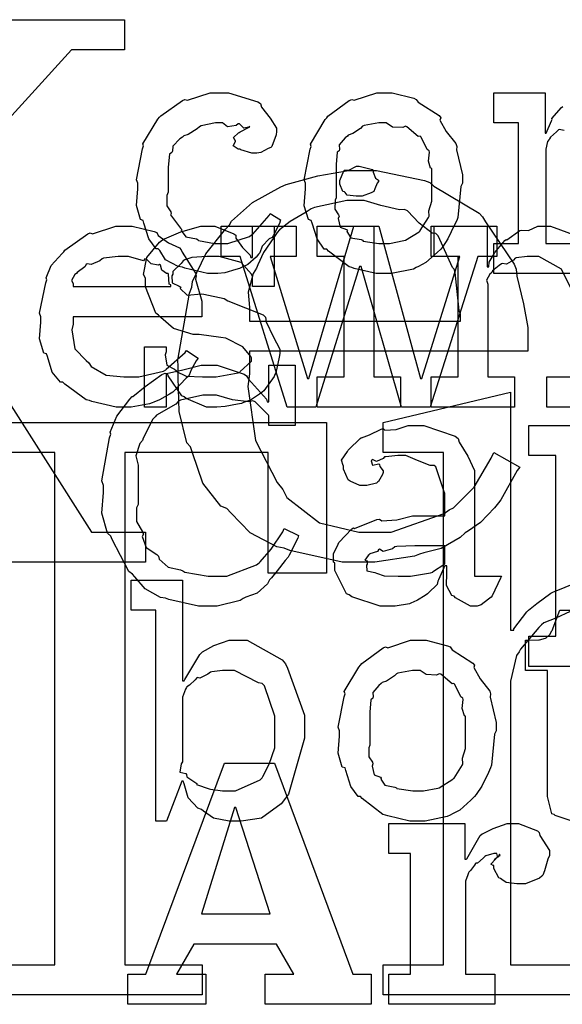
# Model space of a CAD drawing. Extents: x 0 to 8.5, y 0 to 11.
# Tile 278 of 379: x 1.453 to 1.702, y 8.785 to 9.238. Entities that reach past the tile are written whole.
import ezdxf

# ---------------------------------------------------------------- set-up
doc = ezdxf.new("R2010")
doc.units = 0
doc.layers.get('0').update_dxf_attribs({"linetype": 'CONTINUOUS'})

msp = doc.modelspace()

# ---------------------------------------------------------------- linework, layer by layer
at = {"color": 0}
for points in [[(1.42301, 9.23839), (1.50071, 9.23839), (1.50071, 9.2245), (1.4764, 9.2245), (1.39849, 9.139), (1.48551, 9.00228), (1.51047, 9.00228), (1.51047, 8.98839), (1.4241, 8.98839)], [(1.70611, 9.12136), (1.67096, 9.12136), (1.67096, 9.13525), (1.67096, 9.13525), (1.68224, 9.13525), (1.68224, 9.19081), (1.67096, 9.19081), (1.67096, 9.20469), (1.69461, 9.20469), (1.69461, 9.18604), (1.69504, 9.18604), (1.69504, 9.18604), (1.69754, 9.19179), (1.69786, 9.19233), (1.6976, 9.19282), (1.70215, 9.19797), (1.70264, 9.1984)], [(1.70324, 9.18739), (1.70107, 9.18782), (1.70068, 9.18756), (1.69982, 9.18674), (1.69706, 9.18431), (1.6965, 9.18349), (1.69635, 9.18321), (1.69564, 9.18229), (1.69482, 9.17876), (1.69482, 9.17757), (1.69482, 9.13525), (1.70611, 9.13525)], [(1.70725, 9.11285), (1.70215, 9.12349), (1.69157, 9.12929), (1.6881, 9.12929), (1.68625, 9.12929), (1.68126, 9.12858), (1.68072, 9.12842), (1.67996, 9.12756), (1.67671, 9.12571), (1.67481, 9.12608), (1.67443, 9.12582), (1.67333, 9.12506), (1.67025, 9.12272), (1.66997, 9.1219), (1.66986, 9.12169), (1.66911, 9.12104), (1.66754, 9.11828), (1.66813, 9.11649), (1.66813, 9.11583), (1.66813, 9.07374), (1.6805, 9.07374), (1.6805, 9.05985), (1.64208, 9.05985), (1.64208, 9.07374), (1.64208, 9.07374), (1.65446, 9.07374), (1.65446, 9.12929), (1.64208, 9.12929), (1.64208, 9.14318), (1.66792, 9.14318), (1.66792, 9.12451), (1.66857, 9.12451), (1.66857, 9.12451), (1.66883, 9.12663), (1.67106, 9.13049), (1.67139, 9.13103), (1.67133, 9.13108), (1.67606, 9.13667), (1.6766, 9.1371), (1.67697, 9.13693), (1.68289, 9.14122), (1.68354, 9.14144), (1.68354, 9.14139), (1.68685, 9.14122), (1.69119, 9.14318), (1.69265, 9.14318), (1.69706, 9.14318), (1.70915, 9.13883)], [(1.73367, 9.05985), (1.69526, 9.05985), (1.69526, 9.07374), (1.70762, 9.07374)], [(1.70638, 8.7889), (1.62001, 8.7889), (1.62001, 8.80279), (1.62001, 8.80279), (1.64779, 8.80279), (1.64779, 9.0389), (1.62001, 9.0389), (1.62001, 9.05279), (1.6786, 9.06668), (1.6786, 8.95708), (1.68013, 8.95708), (1.68018, 8.95768), (1.68608, 8.96544), (1.68685, 8.96619), (1.68685, 8.96619), (1.69065, 8.9694), (1.69715, 8.97407), (1.69835, 8.97467), (1.69883, 8.97487), (1.71289, 8.98058)], [(1.72874, 8.94032), (1.68707, 8.94032), (1.68707, 8.95421), (1.68707, 8.95421), (1.69943, 8.95421), (1.69943, 9.03754), (1.68707, 9.03754), (1.68707, 9.05143), (1.71311, 9.05143)], [(1.70606, 8.96571), (1.69949, 8.96257), (1.69401, 8.96035), (1.69293, 8.95947), (1.69162, 8.95833), (1.68317, 8.94835), (1.68251, 8.9471), (1.68132, 8.94542), (1.6786, 8.93354), (1.6786, 8.92953), (1.6786, 8.80279), (1.70638, 8.80279)], [(1.70697, 8.86903), (1.69917, 8.87158), (1.69868, 8.87207), (1.69764, 8.8724), (1.69564, 8.88032), (1.69564, 8.88292), (1.69564, 8.93847), (1.68544, 8.93847), (1.68544, 8.95236), (1.68696, 8.95236), (1.68696, 8.95236), (1.69162, 8.95258), (1.69194, 8.95258), (1.69194, 8.95258), (1.69476, 8.9534), (1.69499, 8.95344), (1.69499, 8.9535), (1.69661, 8.95486), (1.69672, 8.95497), (1.69672, 8.95497), (1.69769, 8.95676), (1.69781, 8.95692), (1.70128, 8.96625), (1.70801, 8.96625)]]:
    msp.add_lwpolyline(points, dxfattribs=at)
for points in [[(1.54275, 9.12136), (1.53896, 9.12136), (1.52865, 9.12392), (1.52756, 9.1244), (1.5255, 9.12463), (1.51964, 9.12765), (1.51704, 9.132), (1.51628, 9.13286), (1.51531, 9.13282), (1.51193, 9.13743), (1.50971, 9.14464), (1.50933, 9.14589), (1.50814, 9.14632), (1.50635, 9.15278), (1.50694, 9.16049), (1.50694, 9.16303), (1.50635, 9.16465), (1.50911, 9.17893), (1.50956, 9.18018), (1.50917, 9.18121), (1.51611, 9.19254), (1.51693, 9.19342), (1.51747, 9.19412), (1.5275, 9.20122), (1.52865, 9.20167), (1.52974, 9.20128), (1.54031, 9.20469), (1.54383, 9.20469), (1.54872, 9.20469), (1.56218, 9.20057), (1.56338, 9.19971), (1.56392, 9.19814), (1.56788, 9.19293), (1.57075, 9.18842), (1.57075, 9.1869), (1.57064, 9.18528), (1.56858, 9.17996), (1.56814, 9.17953), (1.56694, 9.17904), (1.56358, 9.17725), (1.56179, 9.17692), (1.56119, 9.17692), (1.5594, 9.17692), (1.55442, 9.17839), (1.55404, 9.17865), (1.55317, 9.17876), (1.55083, 9.18033), (1.55186, 9.18218), (1.55186, 9.18278), (1.55171, 9.18278), (1.551, 9.18408), (1.55328, 9.18625), (1.5536, 9.18647), (1.5536, 9.18647), (1.55414, 9.18664), (1.55783, 9.18875), (1.55838, 9.18886), (1.55838, 9.18929), (1.55806, 9.18886), (1.55572, 9.18837), (1.55371, 9.19032), (1.55317, 9.19037), (1.55219, 9.18967), (1.54818, 9.18901), (1.5459, 9.19081), (1.54514, 9.19081), (1.54269, 9.19081), (1.53614, 9.1894), (1.53537, 9.18907), (1.53424, 9.18804), (1.53017, 9.18549), (1.52806, 9.18479), (1.52756, 9.18431), (1.52626, 9.18349), (1.52306, 9.18007), (1.52285, 9.17779), (1.52257, 9.17714), (1.52154, 9.17649), (1.52083, 9.17046), (1.52083, 9.16846), (1.52083, 9.1589), (1.52035, 9.15744), (1.52029, 9.15256), (1.52208, 9.1499), (1.52235, 9.14914), (1.52192, 9.14844), (1.52658, 9.14231), (1.52713, 9.14176), (1.52686, 9.14128), (1.52897, 9.13824), (1.53396, 9.13732), (1.53472, 9.13699), (1.53483, 9.13656), (1.54221, 9.13525), (1.54471, 9.13525), (1.54833, 9.13525), (1.55838, 9.13851), (1.55925, 9.13917), (1.55985, 9.13949), (1.56739, 9.14817), (1.56793, 9.14914), (1.57269, 9.14611), (1.57221, 9.14453), (1.56922, 9.13872), (1.56879, 9.13807), (1.56749, 9.13737), (1.56424, 9.13396), (1.5631, 9.13097), (1.5625, 9.13026), (1.56142, 9.12901), (1.55757, 9.1256), (1.55464, 9.12418), (1.55382, 9.12375), (1.55208, 9.12321), (1.54699, 9.12169), (1.54378, 9.12136), (1.54275, 9.12136)], [(1.62044, 9.12136), (1.61669, 9.12136), (1.60656, 9.12375), (1.60547, 9.12418), (1.60428, 9.12446), (1.59472, 9.13178), (1.59397, 9.13265), (1.59283, 9.13265), (1.58951, 9.13737), (1.58724, 9.14464), (1.58681, 9.14589), (1.58556, 9.14626), (1.58361, 9.15267), (1.58421, 9.16049), (1.58421, 9.16303), (1.58361, 9.16461), (1.58638, 9.17871), (1.58681, 9.17996), (1.58643, 9.18104), (1.59321, 9.19233), (1.59397, 9.19319), (1.59451, 9.19396), (1.60433, 9.20122), (1.60547, 9.20167), (1.60656, 9.20128), (1.61697, 9.20469), (1.62044, 9.20469), (1.62414, 9.20469), (1.63406, 9.20221), (1.63519, 9.20167), (1.63613, 9.20031), (1.64572, 9.19417), (1.64649, 9.19319), (1.64611, 9.19211), (1.64899, 9.1869), (1.65343, 9.18126), (1.65386, 9.17996), (1.65369, 9.17844), (1.65647, 9.16689), (1.65647, 9.16303), (1.65565, 9.16146), (1.65429, 9.14719), (1.65386, 9.14589), (1.65283, 9.14382), (1.64979, 9.13747), (1.64725, 9.13362), (1.64649, 9.13265), (1.64481, 9.13108), (1.63965, 9.12642), (1.63629, 9.12472), (1.63519, 9.12418), (1.63385, 9.12349), (1.62375, 9.12136), (1.62044, 9.12136)], [(1.62044, 9.13525), (1.62289, 9.13525), (1.6295, 9.13656), (1.63021, 9.13678), (1.63021, 9.13678), (1.6365, 9.14068), (1.63693, 9.14111), (1.63704, 9.14117), (1.64085, 9.14725), (1.64106, 9.14785), (1.64106, 9.14785), (1.64094, 9.15033), (1.64236, 9.15483), (1.64236, 9.15631), (1.64236, 9.16976), (1.64176, 9.16992), (1.64079, 9.17324), (1.64128, 9.1774), (1.64106, 9.178), (1.64014, 9.1786), (1.63737, 9.18431), (1.63693, 9.18474), (1.63613, 9.18463), (1.63086, 9.18907), (1.63021, 9.18929), (1.62896, 9.18869), (1.62424, 9.18892), (1.62136, 9.19081), (1.62044, 9.19081), (1.61794, 9.19081), (1.61111, 9.18956), (1.61046, 9.18929), (1.60954, 9.18826), (1.60596, 9.18588), (1.60389, 9.18522), (1.60351, 9.18474), (1.60243, 9.18392), (1.59967, 9.18067), (1.59978, 9.1786), (1.59961, 9.178), (1.59868, 9.17731), (1.59831, 9.17165), (1.59831, 9.16976), (1.59831, 9.15631), (1.59776, 9.15517), (1.59771, 9.15104), (1.59939, 9.14849), (1.59961, 9.14785), (1.59928, 9.14675), (1.60015, 9.14274), (1.60308, 9.14165), (1.60351, 9.14111), (1.60325, 9.14074), (1.60508, 9.13792), (1.60975, 9.13704), (1.61046, 9.13678), (1.61068, 9.13639), (1.618, 9.13525), (1.62044, 9.13525)], [(1.60889, 9.15707), (1.60747, 9.15707), (1.60331, 9.15756), (1.60249, 9.15875), (1.60215, 9.15901), (1.6014, 9.15918), (1.59999, 9.16265), (1.59999, 9.16379), (1.59999, 9.16422), (1.59999, 9.16422), (1.60178, 9.16868), (1.60215, 9.169), (1.60215, 9.169), (1.60411, 9.169), (1.60769, 9.17096), (1.60889, 9.17096), (1.60889, 9.17096), (1.61501, 9.16932), (1.6154, 9.169), (1.61529, 9.16812), (1.61637, 9.16531), (1.61778, 9.1645), (1.61778, 9.16422), (1.61778, 9.16379), (1.61724, 9.16303), (1.61604, 9.16038), (1.61561, 9.15924), (1.6154, 9.15901), (1.61447, 9.15853), (1.61025, 9.15707), (1.60889, 9.15707)], [(1.60997, 8.98839), (1.60107, 8.98839), (1.57699, 8.99382), (1.57438, 8.9949), (1.57096, 8.99544), (1.55871, 9.0019), (1.54969, 9.01118), (1.5479, 9.01313), (1.54519, 9.01421), (1.53694, 9.02474), (1.53217, 9.03879), (1.53119, 9.04156), (1.52957, 9.0434), (1.52593, 9.05778), (1.52556, 9.07346), (1.52556, 9.07867), (1.52533, 9.08143), (1.53076, 9.11242), (1.53185, 9.11513), (1.53217, 9.11778), (1.53825, 9.13043), (1.54736, 9.14182), (1.54921, 9.14378), (1.55003, 9.14561), (1.55968, 9.15419), (1.57275, 9.16135), (1.57525, 9.16243), (1.57688, 9.16292), (1.58985, 9.16639), (1.60394, 9.16894), (1.60867, 9.16894), (1.61686, 9.16894), (1.639, 9.16428), (1.64144, 9.16331), (1.64324, 9.16168), (1.66411, 9.14919), (1.66575, 9.14746), (1.6671, 9.14529), (1.68024, 9.12576), (1.68115, 9.12338), (1.68158, 9.12022), (1.68451, 9.10742), (1.68658, 9.09646), (1.68658, 9.09278), (1.68658, 9.08561), (1.55832, 9.08561), (1.55832, 9.07519), (1.55767, 9.06928), (1.56119, 9.04449), (1.57113, 9.02507), (1.57374, 9.02181), (1.57553, 9.01812), (1.59056, 9.00646), (1.60867, 9.00228), (1.61475, 9.00228), (1.62364, 9.00228), (1.64811, 9.01079), (1.65033, 9.01247), (1.65235, 9.01335), (1.66178, 9.02294), (1.66971, 9.03624), (1.67096, 9.03896), (1.68289, 9.03222), (1.68169, 9.03065), (1.67415, 9.01708), (1.67312, 9.01574), (1.67117, 9.01335), (1.66471, 9.00667), (1.65924, 9.00287), (1.65771, 9.00185), (1.65539, 8.99972), (1.64665, 8.99468), (1.63861, 8.99274), (1.63667, 8.99208), (1.63444, 8.99115), (1.61604, 8.98839), (1.60997, 8.98839)], [(1.55832, 9.0995), (1.65554, 9.0995), (1.65554, 9.10275), (1.65489, 9.10433), (1.65315, 9.12181), (1.65272, 9.12338), (1.65192, 9.12414), (1.64524, 9.13872), (1.64426, 9.13986), (1.64247, 9.14003), (1.6365, 9.14464), (1.63118, 9.15028), (1.62972, 9.15093), (1.62744, 9.15082), (1.61882, 9.15283), (1.61117, 9.15506), (1.60867, 9.15506), (1.60319, 9.15506), (1.58832, 9.15181), (1.58675, 9.15115), (1.58453, 9.14974), (1.57715, 9.14535), (1.57215, 9.1415), (1.57113, 9.14031), (1.56956, 9.13807), (1.56478, 9.13108), (1.56213, 9.12543), (1.56158, 9.12381), (1.56011, 9.12142), (1.55778, 9.11274), (1.55832, 9.10574), (1.55832, 9.1034), (1.55832, 9.0995)], [(1.50108, 9.05985), (1.49696, 9.05985), (1.48579, 9.06239), (1.4846, 9.06287), (1.48318, 9.06315), (1.47325, 9.07047), (1.47244, 9.07135), (1.47125, 9.07129), (1.4675, 9.0759), (1.46528, 9.08311), (1.46485, 9.08436), (1.4636, 9.08475), (1.46158, 9.09125), (1.46224, 9.09896), (1.46224, 9.10151), (1.46158, 9.10308), (1.46457, 9.11719), (1.46506, 9.11843), (1.46463, 9.11947), (1.46707, 9.12511), (1.472, 9.13058), (1.47287, 9.13146), (1.47336, 9.13222), (1.48383, 9.13965), (1.48503, 9.14014), (1.486, 9.13976), (1.49681, 9.14318), (1.50043, 9.14318), (1.50424, 9.14318), (1.51449, 9.14085), (1.51563, 9.14035), (1.51628, 9.139), (1.52111, 9.13558), (1.52615, 9.13319), (1.52692, 9.13232), (1.5274, 9.13124), (1.53342, 9.12158), (1.53386, 9.12039), (1.53347, 9.11882), (1.53646, 9.10861), (1.53646, 9.10519), (1.53646, 9.10151), (1.47721, 9.10151), (1.47721, 9.09804), (1.47651, 9.09543), (1.47786, 9.08664), (1.48318, 9.08132), (1.48438, 9.08024), (1.4854, 9.07861), (1.4924, 9.07454), (1.50054, 9.07374), (1.50325, 9.07374), (1.50737, 9.07374), (1.51872, 9.07644), (1.51975, 9.07699), (1.51997, 9.07731), (1.52869, 9.08501), (1.52929, 9.08589), (1.53472, 9.08242), (1.53375, 9.08122), (1.53147, 9.07704), (1.5306, 9.0746), (1.53017, 9.07394), (1.52919, 9.07324), (1.52371, 9.06733), (1.523, 9.06679), (1.52149, 9.06586), (1.51693, 9.06315), (1.51432, 9.06213), (1.51346, 9.06179), (1.51226, 9.06131), (1.50385, 9.05985), (1.50108, 9.05985)], [(1.5421, 9.05985), (1.53862, 9.05985), (1.52919, 9.06386), (1.52821, 9.06461), (1.52724, 9.06506), (1.52094, 9.07428), (1.52061, 9.07525), (1.51997, 9.07525), (1.51997, 9.05985), (1.50999, 9.05985), (1.50999, 9.08763), (1.51997, 9.08763), (1.51997, 9.08524), (1.51953, 9.08388), (1.52029, 9.0791), (1.52376, 9.07731), (1.52453, 9.07676), (1.52442, 9.07633), (1.52914, 9.07411), (1.53674, 9.07374), (1.53928, 9.07374), (1.54297, 9.07374), (1.55317, 9.07557), (1.55404, 9.0759), (1.55387, 9.07611), (1.55925, 9.081), (1.55925, 9.08262), (1.55892, 9.08311), (1.55524, 9.08757), (1.54747, 9.09164), (1.54514, 9.09196), (1.53515, 9.09326), (1.53244, 9.09326), (1.52333, 9.09608), (1.51753, 9.10113), (1.5165, 9.10215), (1.51525, 9.10319), (1.51042, 9.11529), (1.51042, 9.11931), (1.50956, 9.12088), (1.51107, 9.12885), (1.51693, 9.13585), (1.51824, 9.13687), (1.51915, 9.13732), (1.52675, 9.14068), (1.53597, 9.14318), (1.53907, 9.14318), (1.54232, 9.14318), (1.55122, 9.13976), (1.55208, 9.13906), (1.55208, 9.13764), (1.55507, 9.13336), (1.55871, 9.12993), (1.55903, 9.12885), (1.55968, 9.12885), (1.55968, 9.14318), (1.56967, 9.14318), (1.56967, 9.1154), (1.55968, 9.1154), (1.55968, 9.11996), (1.55931, 9.12115), (1.55447, 9.12642), (1.54438, 9.12929), (1.54101, 9.12929), (1.53868, 9.12929), (1.53179, 9.12879), (1.52854, 9.12765), (1.52778, 9.12733), (1.52696, 9.12603), (1.523, 9.12229), (1.523, 9.12104), (1.52251, 9.12039), (1.52274, 9.11714), (1.52604, 9.11561), (1.52669, 9.11518), (1.52647, 9.11453), (1.52968, 9.11143), (1.53618, 9.11208), (1.53733, 9.11193), (1.54665, 9.10997), (1.54833, 9.10883), (1.56467, 9.10232), (1.56575, 9.10129), (1.56597, 9.09918), (1.56933, 9.09239), (1.57226, 9.08653), (1.57226, 9.08458), (1.572, 9.08285), (1.57042, 9.07557), (1.5701, 9.07482), (1.56972, 9.074), (1.56489, 9.06739), (1.56424, 9.06679), (1.56293, 9.06575), (1.55875, 9.06299), (1.55561, 9.0619), (1.55469, 9.06158), (1.55279, 9.06119), (1.54715, 9.06006), (1.54335, 9.05985), (1.5421, 9.05985)], [(1.55399, 9.12929), (1.54531, 9.12929), (1.54531, 9.14318), (1.57981, 9.14318), (1.57981, 9.12929), (1.56788, 9.12929), (1.58501, 9.07308), (1.58567, 9.07308), (1.6065, 9.14318), (1.618, 9.14318), (1.6371, 9.07308), (1.63775, 9.07308), (1.65533, 9.12929), (1.64339, 9.12929), (1.64339, 9.14318), (1.67225, 9.14318), (1.67225, 9.12929), (1.66357, 9.12929), (1.64165, 9.05985), (1.62842, 9.05985), (1.60975, 9.12472), (1.6091, 9.12472), (1.58892, 9.05985), (1.57568, 9.05985), (1.55399, 9.12929)], [(1.58957, 9.07374), (1.60194, 9.07374), (1.60194, 9.12929), (1.58957, 9.12929), (1.58957, 9.14318), (1.61561, 9.14318), (1.61561, 9.07374), (1.62799, 9.07374), (1.62799, 9.05985), (1.58957, 9.05985), (1.58957, 9.07374)], [(1.47721, 9.1154), (1.52214, 9.1154), (1.52214, 9.11626), (1.52138, 9.11654), (1.52106, 9.1211), (1.52083, 9.12147), (1.52012, 9.12142), (1.51796, 9.12294), (1.51736, 9.12532), (1.51693, 9.1256), (1.51622, 9.12522), (1.51307, 9.12587), (1.51085, 9.1281), (1.51019, 9.12819), (1.5095, 9.12733), (1.50265, 9.12929), (1.50043, 9.12929), (1.49794, 9.12929), (1.49115, 9.12842), (1.49046, 9.12819), (1.48936, 9.12733), (1.4854, 9.12554), (1.48351, 9.12587), (1.48307, 9.1256), (1.48253, 9.12446), (1.47894, 9.1219), (1.47874, 9.12147), (1.47797, 9.12088), (1.47629, 9.11822), (1.47721, 9.11675), (1.47721, 9.11626), (1.47721, 9.1154)], [(1.53988, 8.9681), (1.53483, 8.9681), (1.52121, 8.97119), (1.51969, 8.97179), (1.51742, 8.97217), (1.51025, 8.97607), (1.50553, 8.98167), (1.5045, 8.98286), (1.50276, 8.98406), (1.49511, 8.99875), (1.49451, 9.00043), (1.49294, 9.00179), (1.4904, 9.0109), (1.49104, 9.02051), (1.49104, 9.02365), (1.49035, 9.02593), (1.49393, 9.04562), (1.49451, 9.04731), (1.49414, 9.04824), (1.49729, 9.05567), (1.50325, 9.06353), (1.50429, 9.06467), (1.50467, 9.06478), (1.51025, 9.06928), (1.51796, 9.07493), (1.51947, 9.07553), (1.52018, 9.07531), (1.52767, 9.07704), (1.53614, 9.07921), (1.53901, 9.07921), (1.54351, 9.07921), (1.55583, 9.07508), (1.55701, 9.07422), (1.55783, 9.07269), (1.56619, 9.06347), (1.56657, 9.06228), (1.56722, 9.06228), (1.56722, 9.07921), (1.57937, 9.07921), (1.57937, 9.05143), (1.56722, 9.05143), (1.56722, 9.05578), (1.56711, 9.05615), (1.56104, 9.06228), (1.55985, 9.06272), (1.558, 9.06222), (1.55051, 9.06326), (1.54318, 9.06532), (1.54075, 9.06532), (1.53694, 9.06532), (1.52664, 9.06299), (1.52556, 9.0625), (1.52436, 9.06114), (1.51557, 9.0561), (1.51492, 9.05533), (1.51389, 9.05425), (1.50939, 9.04557), (1.50906, 9.04449), (1.50786, 9.04312), (1.50603, 9.03737), (1.50711, 9.03315), (1.50711, 9.03168), (1.50711, 9.01497), (1.50624, 9.01335), (1.50635, 9.00711), (1.50906, 9.00233), (1.5095, 9.00131), (1.50896, 9.00022), (1.51079, 8.99517), (1.51568, 8.99186), (1.51644, 8.9911), (1.51671, 8.98969), (1.52089, 8.98611), (1.52664, 8.98481), (1.52772, 8.98438), (1.52854, 8.98378), (1.53928, 8.98199), (1.54292, 8.98199), (1.5479, 8.98199), (1.56153, 8.98708), (1.56288, 8.98807), (1.56332, 8.98861), (1.56842, 8.99442), (1.57379, 9.00233), (1.57438, 9.0039), (1.58089, 9.00065), (1.58057, 8.99946), (1.57667, 8.99154), (1.57611, 8.99067), (1.57476, 8.98915), (1.57107, 8.98438), (1.56853, 8.98112), (1.56765, 8.98025), (1.56668, 8.97846), (1.5619, 8.97407), (1.55669, 8.97222), (1.5555, 8.97157), (1.55404, 8.97071), (1.5434, 8.9681), (1.53988, 8.9681)], [(1.43306, 8.80279), (1.46864, 8.80279), (1.46864, 9.0389), (1.40267, 9.0389), (1.40267, 8.98335), (1.37554, 8.98335), (1.37554, 9.05279), (1.59386, 9.05279), (1.59386, 8.98335), (1.56694, 8.98335), (1.56694, 9.0389), (1.50097, 9.0389), (1.50097, 8.80279), (1.53657, 8.80279), (1.53657, 8.7889), (1.43306, 8.7889), (1.43306, 8.80279)], [(1.62321, 8.9681), (1.61849, 8.9681), (1.60547, 8.97244), (1.60433, 8.97331), (1.60308, 8.97379), (1.5976, 8.98454), (1.5976, 8.98807), (1.59706, 8.98833), (1.597, 8.99224), (1.59924, 8.99675), (1.59956, 8.9974), (1.59944, 8.9975), (1.60553, 9.00369), (1.60628, 9.00413), (1.60678, 9.0039), (1.61697, 9.00803), (1.61822, 9.00825), (1.61936, 9.00749), (1.62619, 9.00786), (1.63351, 9.00976), (1.63601, 9.00976), (1.64839, 9.00976), (1.64839, 9.02018), (1.64806, 9.02072), (1.64421, 9.03228), (1.64339, 9.03299), (1.64154, 9.03299), (1.63574, 9.03526), (1.63038, 9.03754), (1.62864, 9.03754), (1.62662, 9.03754), (1.62121, 9.037), (1.62061, 9.03689), (1.61996, 9.03614), (1.61681, 9.03472), (1.61507, 9.03575), (1.61475, 9.0356), (1.61475, 9.03538), (1.61447, 9.03504), (1.61501, 9.0331), (1.61789, 9.03364), (1.61822, 9.03342), (1.61838, 9.0325), (1.61996, 9.03043), (1.61996, 9.02974), (1.61968, 9.02875), (1.61778, 9.0255), (1.61735, 9.02518), (1.61692, 9.02479), (1.61236, 9.02365), (1.61083, 9.02365), (1.60921, 9.02365), (1.60476, 9.02567), (1.60433, 9.02604), (1.60379, 9.02626), (1.60172, 9.03131), (1.60172, 9.03299), (1.60157, 9.03299), (1.60069, 9.03543), (1.60351, 9.03939), (1.60389, 9.03993), (1.60417, 9.04031), (1.60932, 9.04536), (1.60997, 9.04579), (1.60997, 9.04574), (1.61367, 9.0471), (1.61897, 9.04969), (1.61996, 9.04992), (1.62067, 9.04915), (1.62588, 9.04953), (1.63151, 9.05143), (1.6334, 9.05143), (1.63867, 9.05143), (1.65315, 9.04639), (1.65446, 9.04536), (1.65489, 9.04372), (1.6589, 9.03722), (1.66206, 9.03065), (1.66206, 9.02843), (1.66206, 8.98199), (1.67443, 8.98199), (1.67399, 8.98107), (1.67014, 8.97293), (1.66965, 8.97222), (1.66846, 8.9714), (1.66504, 8.96864), (1.66325, 8.9681), (1.66271, 8.9681), (1.66021, 8.9681), (1.65326, 8.9719), (1.65272, 8.97265), (1.65153, 8.97304), (1.64908, 8.97765), (1.64925, 8.98335), (1.64925, 8.98525), (1.64925, 8.98676), (1.64839, 8.98676), (1.64785, 8.98579), (1.64546, 8.98019), (1.64512, 8.9796), (1.64481, 8.97814), (1.64085, 8.97418), (1.64035, 8.97374), (1.63921, 8.97304), (1.63579, 8.97081), (1.63368, 8.96989), (1.63297, 8.96962), (1.63211, 8.96924), (1.62543, 8.9681), (1.62321, 8.9681)], [(1.62907, 8.98199), (1.63249, 8.98199), (1.64176, 8.98346), (1.64274, 8.98372), (1.64268, 8.98389), (1.64839, 8.98768), (1.64839, 8.98893), (1.64839, 8.99588), (1.63753, 8.99588), (1.6345, 8.99588), (1.62619, 8.99556), (1.62538, 8.99544), (1.62429, 8.99457), (1.62001, 8.99322), (1.61822, 8.99431), (1.61778, 8.99414), (1.6174, 8.99333), (1.61387, 8.99219), (1.61367, 8.99197), (1.61307, 8.99138), (1.61149, 8.98931), (1.61257, 8.98904), (1.61257, 8.98893), (1.61257, 8.98742), (1.61219, 8.98699), (1.61247, 8.98438), (1.61615, 8.98356), (1.61692, 8.98329), (1.61692, 8.98329), (1.62039, 8.98215), (1.6269, 8.98199), (1.62907, 8.98199)], [(1.55143, 8.86903), (1.54899, 8.86903), (1.54172, 8.87039), (1.53722, 8.87358), (1.53624, 8.87446), (1.53456, 8.87494), (1.53011, 8.87978), (1.52821, 8.88624), (1.52778, 8.88747), (1.52713, 8.88747), (1.52018, 8.86903), (1.51519, 8.86903), (1.51519, 8.96625), (1.5039, 8.96625), (1.5039, 8.98014), (1.52756, 8.98014), (1.52756, 8.93371), (1.52821, 8.93371), (1.5286, 8.93425), (1.53549, 8.94586), (1.53646, 8.94672), (1.53668, 8.947), (1.54189, 8.94993), (1.54904, 8.95236), (1.55143, 8.95236), (1.55729, 8.95236), (1.5734, 8.94336), (1.57487, 8.94151), (1.5759, 8.93951), (1.58376, 8.91792), (1.58376, 8.91069), (1.58371, 8.90733), (1.57633, 8.88151), (1.57487, 8.87967), (1.57297, 8.87701), (1.56396, 8.87039), (1.55453, 8.86903), (1.55143, 8.86903)], [(1.63601, 8.86903), (1.63226, 8.86903), (1.62213, 8.87142), (1.62104, 8.87185), (1.61985, 8.87213), (1.61029, 8.87944), (1.60954, 8.88032), (1.6084, 8.88032), (1.60508, 8.88504), (1.60281, 8.89231), (1.60238, 8.89356), (1.60112, 8.89393), (1.59918, 8.90033), (1.59978, 8.90815), (1.59978, 8.91069), (1.59918, 8.91228), (1.60194, 8.92637), (1.60238, 8.92763), (1.602, 8.92871), (1.60878, 8.94), (1.60954, 8.94086), (1.61008, 8.94163), (1.6199, 8.94889), (1.62104, 8.94933), (1.62213, 8.94894), (1.63254, 8.95236), (1.63601, 8.95236), (1.63971, 8.95236), (1.64963, 8.94987), (1.65076, 8.94933), (1.65169, 8.94797), (1.66129, 8.94185), (1.66206, 8.94086), (1.66168, 8.93978), (1.66456, 8.93457), (1.669, 8.92893), (1.66943, 8.92763), (1.66928, 8.92611), (1.67204, 8.91456), (1.67204, 8.91069), (1.67122, 8.90912), (1.66986, 8.89486), (1.66943, 8.89356), (1.6684, 8.8915), (1.66536, 8.88514), (1.66282, 8.88129), (1.66206, 8.88032), (1.66037, 8.87875), (1.65522, 8.87408), (1.65186, 8.8724), (1.65076, 8.87185), (1.64942, 8.87115), (1.63932, 8.86903), (1.63601, 8.86903)], [(1.54775, 8.88292), (1.55186, 8.88292), (1.56326, 8.88803), (1.56424, 8.889), (1.56446, 8.88954), (1.56749, 8.89535), (1.5701, 8.90283), (1.5701, 8.90528), (1.5701, 8.91613), (1.57004, 8.91738), (1.56521, 8.93143), (1.56424, 8.9324), (1.5625, 8.93278), (1.55143, 8.93847), (1.54775, 8.93847), (1.5459, 8.93847), (1.54096, 8.93778), (1.54036, 8.93761), (1.53922, 8.93679), (1.53543, 8.9349), (1.53429, 8.93517), (1.53407, 8.935), (1.53331, 8.93414), (1.53065, 8.93175), (1.52951, 8.93099), (1.52929, 8.93067), (1.52886, 8.92979), (1.52756, 8.92622), (1.52756, 8.92503), (1.52756, 8.89638), (1.52692, 8.89546), (1.52626, 8.8916), (1.52897, 8.89094), (1.52929, 8.89051), (1.52946, 8.88949), (1.53358, 8.88672), (1.53407, 8.88639), (1.53401, 8.8859), (1.53976, 8.88396), (1.54036, 8.88379), (1.54036, 8.88379), (1.5459, 8.88292), (1.54775, 8.88292)], [(1.63601, 8.88292), (1.63846, 8.88292), (1.64507, 8.88422), (1.64578, 8.88444), (1.64578, 8.88444), (1.65207, 8.88835), (1.6525, 8.88878), (1.65261, 8.88883), (1.65642, 8.89492), (1.65663, 8.89551), (1.65663, 8.89551), (1.65653, 8.898), (1.65793, 8.9025), (1.65793, 8.90397), (1.65793, 8.91743), (1.65733, 8.91758), (1.65636, 8.9209), (1.65685, 8.92507), (1.65663, 8.92567), (1.65571, 8.92626), (1.65294, 8.93197), (1.6525, 8.9324), (1.65169, 8.93229), (1.64643, 8.93674), (1.64578, 8.93696), (1.64453, 8.93636), (1.63981, 8.93658), (1.63693, 8.93847), (1.63601, 8.93847), (1.63351, 8.93847), (1.62668, 8.93722), (1.62603, 8.93696), (1.62511, 8.93593), (1.62153, 8.93354), (1.61947, 8.93289), (1.61908, 8.9324), (1.618, 8.93158), (1.61524, 8.92833), (1.61535, 8.92626), (1.61518, 8.92567), (1.61426, 8.92497), (1.61387, 8.91932), (1.61387, 8.91743), (1.61387, 8.90397), (1.61333, 8.90283), (1.61328, 8.89871), (1.61496, 8.89615), (1.61518, 8.89551), (1.61486, 8.89442), (1.61572, 8.8904), (1.61865, 8.88932), (1.61908, 8.88878), (1.61882, 8.8884), (1.62067, 8.88558), (1.62532, 8.88471), (1.62603, 8.88444), (1.62625, 8.88406), (1.63357, 8.88292), (1.63601, 8.88292)], [(1.50239, 8.7985), (1.51064, 8.7985), (1.54688, 8.89572), (1.56987, 8.89572), (1.6059, 8.7985), (1.61436, 8.7985), (1.61436, 8.78461), (1.56554, 8.78461), (1.56554, 8.7985), (1.57878, 8.7985), (1.57075, 8.81239), (1.53276, 8.81239), (1.52474, 8.7985), (1.53819, 8.7985), (1.53819, 8.78461), (1.50239, 8.78461), (1.50239, 8.7985)], [(1.53624, 8.82628), (1.56793, 8.82628), (1.55208, 8.87532), (1.55143, 8.87532), (1.53624, 8.82628)], [(1.62256, 8.7985), (1.63254, 8.7985), (1.63254, 8.85406), (1.62256, 8.85406), (1.62256, 8.86794), (1.6575, 8.86794), (1.6575, 8.85146), (1.65815, 8.85146), (1.65853, 8.85167), (1.66465, 8.86242), (1.66553, 8.86317), (1.66575, 8.86322), (1.67057, 8.86561), (1.67703, 8.86794), (1.67919, 8.86794), (1.68235, 8.86794), (1.69103, 8.86453), (1.69179, 8.86382), (1.69206, 8.86236), (1.69656, 8.85553), (1.69656, 8.85319), (1.69581, 8.85151), (1.69433, 8.84614), (1.69353, 8.84412), (1.69308, 8.84364), (1.69189, 8.84278), (1.68544, 8.84017), (1.68332, 8.84017), (1.68158, 8.84017), (1.67654, 8.84076), (1.67453, 8.84218), (1.67399, 8.84256), (1.67329, 8.84283), (1.67096, 8.84722), (1.67096, 8.84864), (1.67068, 8.84858), (1.66954, 8.84924), (1.67165, 8.85146), (1.67182, 8.85167), (1.6716, 8.85157), (1.67101, 8.85129), (1.67356, 8.85319), (1.67378, 8.85319), (1.67356, 8.85385), (1.67344, 8.85346), (1.67279, 8.85232), (1.67236, 8.85406), (1.67225, 8.85406), (1.6709, 8.85406), (1.66726, 8.85297), (1.66683, 8.85275), (1.66607, 8.85194), (1.66342, 8.84972), (1.6626, 8.84967), (1.66249, 8.8495), (1.66194, 8.84868), (1.6601, 8.84631), (1.6594, 8.84549), (1.65924, 8.84517), (1.6589, 8.84435), (1.65793, 8.84142), (1.65793, 8.84039), (1.65793, 8.7985), (1.67139, 8.7985), (1.67139, 8.78461), (1.62256, 8.78461), (1.62256, 8.7985)]]:
    msp.add_lwpolyline(points, close=True, dxfattribs=at)

doc.saveas('drawing.dxf')
